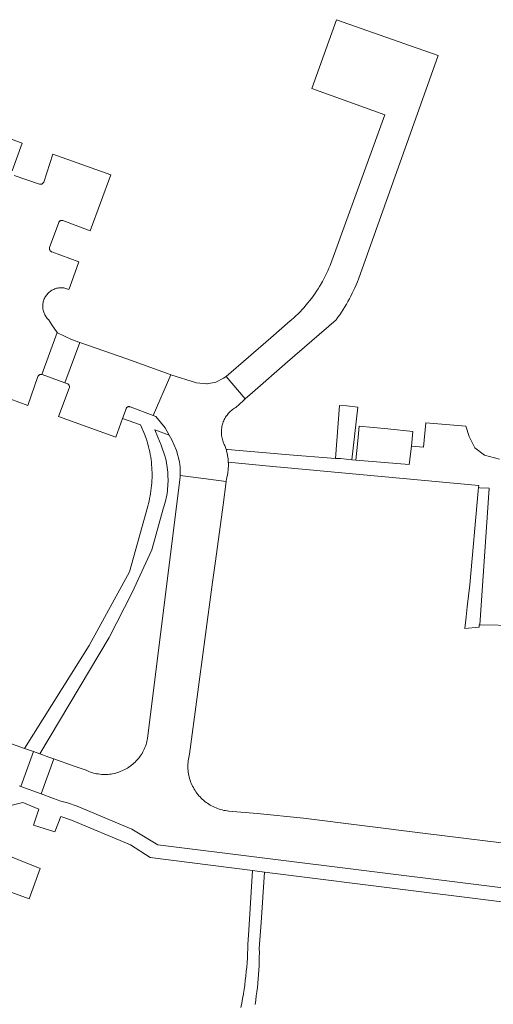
# Model space of a CAD drawing. Extents: x 146402 to 164798, y 455483 to 464134.
# Tile 402 of 575: x 158596 to 158660, y 461157 to 461291. Entities that reach past the tile are written whole.
import ezdxf

# ---------------------------------------------------------------- set-up
doc = ezdxf.new("R2010")
doc.units = 0
doc.header["$LTSCALE"] = 0.2
for name, color, linetype, lineweight in [('B-XX-VH-VERHARDING_BETONSTRAATSTEEN-GV', 252, 'CONTINUOUS', 18), ('B-XX-VH-VERHARDING_HALFVERHARDING-GV', 252, 'CONTINUOUS', 18), ('B-XX-VH-VERHARDING_STRAATBAKSTEEN-GV', 252, 'CONTINUOUS', 18), ('B-XX-VH-VERHARDING_TEGEL-GV', 252, 'CONTINUOUS', 18)]:
    doc.layers.add(name, color=color, linetype=linetype, lineweight=lineweight)

msp = doc.modelspace()

# ---------------------------------------------------------------- linework, layer by layer
at = {"layer": 'B-XX-VH-VERHARDING_BETONSTRAATSTEEN-GV'}
for points in [[(158594.634, 461270.15), (158595.971, 461273.868), (158588.508, 461276.633)], [(158589.37, 461241.082), (158596.75, 461238.404), (158598.092, 461242.289), (158598.111, 461242.333), (158598.14, 461242.385), (158598.177, 461242.433), (158598.219, 461242.476), (158598.267, 461242.513), (158598.319, 461242.543), (158598.375, 461242.566), (158598.433, 461242.582), (158598.493, 461242.589), (158598.553, 461242.589), (158598.613, 461242.58), (158600.718, 461248.252), (158599.97, 461249.283), (158599.53, 461250.008), (158599.462, 461250.075), (158599.366, 461250.179), (158599.277, 461250.288), (158599.193, 461250.403), (158599.116, 461250.521), (158599.046, 461250.644), (158598.984, 461250.771), (158598.928, 461250.901), (158598.88, 461251.034), (158598.839, 461251.17), (158598.806, 461251.307), (158598.781, 461251.446), (158598.764, 461251.587), (158598.754, 461251.728), (158598.753, 461251.87), (158598.76, 461252.011), (158598.775, 461252.152), (158598.797, 461252.291), (158598.828, 461252.429), (158598.866, 461252.565), (158598.912, 461252.699), (158598.965, 461252.83), (158599.026, 461252.958), (158599.094, 461253.082), (158599.169, 461253.202), (158599.25, 461253.318), (158599.338, 461253.429), (158599.432, 461253.535), (158599.532, 461253.635), (158599.637, 461253.729), (158599.747, 461253.818), (158599.863, 461253.9), (158599.983, 461253.975), (158600.106, 461254.044), (158600.234, 461254.105), (158600.365, 461254.159), (158600.498, 461254.205), (158600.634, 461254.245), (158600.772, 461254.276), (158600.912, 461254.299), (158601.052, 461254.315), (158601.194, 461254.322), (158601.335, 461254.321), (158601.476, 461254.313), (158601.617, 461254.296), (158601.756, 461254.272), (158602.305, 461254.088), (158602.465, 461254.536), (158603.637, 461257.814), (158599.969, 461259.184), (158599.958, 461259.188), (158599.9, 461259.216), (158599.847, 461259.25), (158599.799, 461259.29), (158599.756, 461259.337), (158599.719, 461259.388), (158599.689, 461259.444), (158599.666, 461259.503), (158599.651, 461259.564), (158599.644, 461259.627), (158599.644, 461259.69), (158599.653, 461259.753), (158600.908, 461263.165), (158600.922, 461263.195), (158600.952, 461263.246), (158600.989, 461263.292), (158601.032, 461263.333), (158601.08, 461263.368), (158601.133, 461263.397), (158601.188, 461263.418), (158601.246, 461263.431), (158601.305, 461263.436), (158601.365, 461263.434), (158601.423, 461263.423), (158601.48, 461263.405), (158605.184, 461262.028), (158607.981, 461269.582), (158600.12, 461272.403), (158598.878, 461268.619), (158598.85, 461268.566), (158598.815, 461268.513), (158598.772, 461268.465), (158598.725, 461268.423), (158598.672, 461268.387), (158598.615, 461268.358), (158598.555, 461268.337), (158598.493, 461268.323), (158598.43, 461268.317), (158598.366, 461268.319), (158598.303, 461268.329), (158594.904, 461269.528)], [(158663.443, 461178.878), (158650.575, 461180.472), (158634.053, 461182.549), (158627.795, 461183.172), (158623.941, 461183.504), (158623.922, 461183.506), (158623.702, 461183.531), (158623.483, 461183.565), (158623.266, 461183.606), (158623.05, 461183.655), (158622.836, 461183.712), (158622.624, 461183.777), (158622.415, 461183.849), (158622.209, 461183.929), (158622.005, 461184.016), (158621.805, 461184.111), (158621.609, 461184.212), (158621.416, 461184.321), (158621.227, 461184.437), (158621.043, 461184.559), (158620.863, 461184.688), (158620.688, 461184.823), (158620.517, 461184.965), (158620.353, 461185.112), (158620.193, 461185.266), (158620.039, 461185.425), (158619.891, 461185.59), (158619.749, 461185.759), (158619.614, 461185.934), (158619.484, 461186.114), (158619.362, 461186.298), (158619.246, 461186.487), (158619.137, 461186.679), (158619.035, 461186.876), (158618.94, 461187.076), (158618.852, 461187.279), (158618.772, 461187.485), (158618.699, 461187.694), (158618.634, 461187.906), (158618.577, 461188.119), (158618.527, 461188.335), (158618.486, 461188.552), (158618.452, 461188.771), (158618.426, 461188.991), (158618.408, 461189.212), (158618.398, 461189.433), (158618.396, 461189.654), (158618.402, 461189.875), (158618.415, 461190.096), (158618.437, 461190.316), (158618.467, 461190.536), (158618.505, 461190.754), (158618.551, 461190.97), (158618.604, 461191.185), (158621.75, 461214.474), (158622.133, 461217.305), (158623.168, 461224.965), (158623.589, 461228.082), (158620.508, 461228.494), (158617.357, 461228.916), (158617.349, 461228.748), (158612.941, 461193.311), (158612.905, 461193.13), (158612.856, 461192.918), (158612.8, 461192.709), (158612.735, 461192.501), (158612.663, 461192.297), (158612.584, 461192.094), (158612.497, 461191.896), (158612.402, 461191.7), (158612.301, 461191.508), (158612.192, 461191.32), (158612.077, 461191.136), (158611.955, 461190.956), (158611.827, 461190.781), (158611.692, 461190.611), (158611.551, 461190.446), (158611.404, 461190.286), (158611.251, 461190.131), (158611.093, 461189.983), (158610.929, 461189.84), (158610.76, 461189.704), (158610.587, 461189.573), (158610.408, 461189.45), (158610.225, 461189.333), (158610.038, 461189.223), (158609.847, 461189.119), (158609.652, 461189.023), (158609.454, 461188.934), (158609.253, 461188.853), (158609.049, 461188.779), (158608.842, 461188.712), (158608.633, 461188.653), (158608.422, 461188.602), (158608.209, 461188.559), (158607.995, 461188.523), (158607.78, 461188.496), (158607.564, 461188.476), (158607.347, 461188.464), (158607.13, 461188.461), (158606.913, 461188.465), (158606.696, 461188.478), (158606.48, 461188.498), (158606.264, 461188.526), (158606.05, 461188.563), (158605.838, 461188.607), (158605.627, 461188.658), (158605.418, 461188.718), (158605.212, 461188.785), (158605.008, 461188.86), (158604.807, 461188.942), (158604.609, 461189.032), (158603.672, 461189.377), (158603.003, 461189.569), (158600.23, 461190.559), (158598.532, 461185.828), (158600.216, 461185.212), (158601.203, 461184.855), (158602.083, 461184.609), (158603.413, 461184.159), (158610.789, 461181.045), (158614.351, 461178.96), (158670.478, 461171.956)], [(158595.554, 461186.917), (158595.8, 461186.827), (158597.478, 461191.546), (158596.266, 461191.981), (158591.724, 461193.612)], [(158591.041, 461173.753), (158596.918, 461171.614), (158598.393, 461175.715), (158592.33, 461178.157)]]:
    msp.add_lwpolyline(points, dxfattribs=at)
for points in [[(158600.746, 461248.213), (158600.718, 461248.252), (158598.613, 461242.58), (158598.671, 461242.564), (158601.746, 461241.458), (158603.779, 461246.91), (158602.64, 461247.31)], [(158610.119, 461244.682), (158603.779, 461246.91), (158601.746, 461241.458), (158602.101, 461241.33), (158602.155, 461241.298), (158602.204, 461241.26), (158602.248, 461241.215), (158602.286, 461241.166), (158602.317, 461241.111), (158602.341, 461241.054), (158602.358, 461240.993), (158602.367, 461240.931), (158602.367, 461240.869), (158602.36, 461240.807), (158602.345, 461240.746), (158600.9, 461236.898), (158608.633, 461234.092), (158609.552, 461236.648), (158610.022, 461237.955), (158610.03, 461237.977), (158610.055, 461238.028), (158610.087, 461238.076), (158610.125, 461238.119), (158610.168, 461238.156), (158610.217, 461238.187), (158610.269, 461238.211), (158610.324, 461238.227), (158610.381, 461238.236), (158610.439, 461238.236), (158610.496, 461238.229), (158610.551, 461238.214), (158610.604, 461238.191), (158613.7, 461237.045), (158616.072, 461242.556), (158616.006, 461242.577)], [(158619.579, 461241.461), (158616.072, 461242.556), (158613.7, 461237.045), (158614.048, 461236.916), (158615.315, 461235.354), (158615.866, 461234.384), (158616.232, 461233.738), (158616.862, 461232.297), (158617.243, 461230.772), (158617.332, 461230.047), (158617.364, 461229.318), (158617.36, 461229.117), (158617.357, 461228.916), (158620.508, 461228.494), (158623.589, 461228.082), (158623.643, 461228.478), (158623.656, 461228.576), (158623.686, 461228.698), (158623.714, 461228.821), (158623.74, 461228.944), (158623.764, 461229.068), (158623.786, 461229.192), (158623.805, 461229.317), (158623.822, 461229.441), (158623.837, 461229.566), (158623.843, 461229.626), (158623.85, 461229.692), (158623.861, 461229.817), (158623.869, 461229.943), (158623.875, 461230.069), (158623.879, 461230.194), (158623.881, 461230.32), (158623.881, 461230.446), (158623.878, 461230.572), (158623.873, 461230.698), (158623.866, 461230.825), (158623.857, 461230.951), (158623.845, 461231.077), (158623.832, 461231.203), (158623.816, 461231.329), (158623.797, 461231.455), (158623.777, 461231.58), (158623.754, 461231.705), (158623.729, 461231.829), (158623.702, 461231.953), (158623.673, 461232.076), (158623.642, 461232.199), (158623.608, 461232.321), (158623.572, 461232.443), (158623.48, 461232.719), (158623.381, 461232.992), (158623.313, 461233.128), (158623.242, 461233.288), (158623.177, 461233.452), (158623.12, 461233.619), (158623.071, 461233.788), (158623.03, 461233.959), (158622.996, 461234.132), (158622.97, 461234.306), (158622.952, 461234.481), (158622.942, 461234.657), (158622.94, 461234.833), (158622.947, 461235.009), (158622.961, 461235.185), (158622.983, 461235.359), (158623.013, 461235.533), (158623.05, 461235.705), (158623.096, 461235.875), (158623.133, 461235.995), (158623.192, 461236.161), (158623.258, 461236.324), (158623.332, 461236.484), (158623.412, 461236.641), (158623.5, 461236.793), (158623.595, 461236.942), (158623.696, 461237.086), (158623.803, 461237.225), (158623.917, 461237.36), (158624.037, 461237.489), (158624.163, 461237.612), (158624.294, 461237.73), (158624.43, 461237.841), (158624.571, 461237.946), (158624.717, 461238.045), (158624.867, 461238.137), (158625.874, 461239.016), (158626.175, 461239.279), (158623.559, 461242.291), (158623.237, 461242.065), (158622.163, 461241.557), (158620.997, 461241.333), (158620.95, 461241.33), (158620.902, 461241.328)], [(158645.445, 461235.217), (158641.607, 461235.598), (158641.391, 461233.609), (158641.131, 461231.008), (158648.369, 461230.387), (158648.659, 461232.889), (158648.856, 461234.879)], [(158657.758, 461227.286), (158657.711, 461226.837), (158656.553, 461214.109), (158656.205, 461211.163), (158656.06, 461209.811), (158655.866, 461208.209), (158657.809, 461208.409), (158657.813, 461208.719), (158657.904, 461208.717), (158659.202, 461227.201), (158657.938, 461227.267)], [(158598.359, 461191.23), (158597.478, 461191.546), (158595.8, 461186.827), (158598.532, 461185.828), (158600.23, 461190.559), (158599.597, 461190.785)]]:
    msp.add_lwpolyline(points, close=True, dxfattribs=at)
at = {"layer": 'B-XX-VH-VERHARDING_HALFVERHARDING-GV'}
msp.add_lwpolyline([(158627.484, 461157.326), (158627.577, 461157.905), (158627.662, 461158.484), (158627.739, 461159.065), (158627.808, 461159.647), (158627.869, 461160.23), (158627.922, 461160.814), (158627.967, 461161.398), (158628.004, 461161.983), (158628.033, 461162.568), (158628.054, 461163.154), (158628.068, 461163.74), (158628.073, 461164.326), (158628.07, 461164.911), (158628.07, 461164.914), (158628.312, 461168.431), (158628.779, 461175.223), (158627.126, 461175.465), (158626.634, 461167.378), (158626.517, 461165.458), (158626.502, 461164.852), (158626.479, 461164.238), (158626.448, 461163.625), (158626.41, 461163.012), (158626.363, 461162.399), (158626.308, 461161.787), (158626.245, 461161.176), (158626.174, 461160.566), (158626.096, 461159.957), (158626.009, 461159.348), (158625.924, 461158.805), (158625.915, 461158.741), (158625.812, 461158.136), (158625.702, 461157.531), (158625.584, 461156.928)], dxfattribs=at)
at = {"layer": 'B-XX-VH-VERHARDING_STRAATBAKSTEEN-GV'}
for points in [[(158648.517, 461287.074), (158638.508, 461290.593), (158635.177, 461281.292), (158645.069, 461277.707), (158637.699, 461257.456), (158637.642, 461257.315), (158637.491, 461256.951), (158637.332, 461256.591), (158637.166, 461256.234), (158636.993, 461255.88), (158636.813, 461255.53), (158636.625, 461255.184), (158636.499, 461254.96), (158636.431, 461254.841), (158636.229, 461254.503), (158636.021, 461254.168), (158635.806, 461253.838), (158635.584, 461253.513), (158635.356, 461253.192), (158635.121, 461252.876), (158634.88, 461252.564), (158634.633, 461252.258), (158634.379, 461251.956), (158634.12, 461251.66), (158633.854, 461251.369), (158633.583, 461251.084), (158633.306, 461250.804), (158633.023, 461250.53), (158632.735, 461250.261), (158632.441, 461249.999), (158632.24, 461249.824), (158629.631, 461247.56), (158623.559, 461242.291), (158626.175, 461239.279), (158627.166, 461240.144), (158631.904, 461244.282), (158638.451, 461249.999), (158638.702, 461250.336), (158638.946, 461250.678), (158639.183, 461251.024), (158639.414, 461251.375), (158639.638, 461251.73), (158639.856, 461252.089), (158640.066, 461252.452), (158640.27, 461252.82), (158640.466, 461253.191), (158640.655, 461253.566), (158640.838, 461253.944), (158641.013, 461254.326), (158641.18, 461254.711), (158641.341, 461255.099), (158641.494, 461255.491), (158652.298, 461285.744)], [(158639.929, 461238.354), (158638.943, 461238.38), (158638.393, 461231.225), (158639.058, 461231.196), (158640.61, 461231.053), (158641.382, 461238.16)]]:
    msp.add_lwpolyline(points, close=True, dxfattribs=at)
msp.add_lwpolyline([(158660.585, 461231.119), (158658.545, 461231.684), (158657.25, 461232.66), (158656.46, 461234.183), (158656.045, 461235.572), (158650.612, 461236.049), (158650.312, 461232.743), (158648.659, 461232.889), (158648.369, 461230.387), (158641.131, 461231.008), (158640.61, 461231.053), (158639.058, 461231.196), (158638.393, 461231.225), (158631.569, 461231.749), (158630.1, 461231.876), (158623.742, 461232.428), (158623.572, 461232.443), (158623.608, 461232.321), (158623.642, 461232.199), (158623.673, 461232.076), (158623.702, 461231.953), (158623.729, 461231.829), (158623.754, 461231.705), (158623.777, 461231.58), (158623.797, 461231.455), (158623.816, 461231.329), (158623.832, 461231.203), (158623.845, 461231.077), (158623.857, 461230.951), (158623.866, 461230.825), (158623.873, 461230.698), (158629.914, 461230.142), (158631.414, 461230.004), (158657.788, 461227.577), (158657.758, 461227.286), (158657.938, 461227.267), (158659.202, 461227.201), (158657.904, 461208.717), (158662.916, 461208.63)], dxfattribs=at)
at = {"layer": 'B-XX-VH-VERHARDING_TEGEL-GV'}
msp.add_lwpolyline([(158610.496, 461238.229), (158610.439, 461238.236), (158610.381, 461238.236), (158610.324, 461238.227), (158610.269, 461238.211), (158610.217, 461238.187), (158610.168, 461238.156), (158610.125, 461238.119), (158610.087, 461238.076), (158610.055, 461238.028), (158610.03, 461237.977), (158610.022, 461237.955), (158609.552, 461236.648), (158611.984, 461235.749), (158612.59, 461234.409), (158612.683, 461234.149), (158612.796, 461233.815), (158612.901, 461233.478), (158612.998, 461233.139), (158613.075, 461232.843), (158613.087, 461232.797), (158613.169, 461232.454), (158613.243, 461232.109), (158613.309, 461231.763), (158613.367, 461231.415), (158613.418, 461231.066), (158613.46, 461230.715), (158613.495, 461230.364), (158613.521, 461230.012), (158613.54, 461229.66), (158613.55, 461229.308), (158613.552, 461228.955), (158613.547, 461228.602), (158613.533, 461228.25), (158613.512, 461227.898), (158613.482, 461227.546), (158613.445, 461227.195), (158613.4, 461226.845), (158613.346, 461226.497), (158613.285, 461226.149), (158613.216, 461225.803), (158613.139, 461225.459), (158613.054, 461225.117), (158612.962, 461224.776), (158610.497, 461215.861), (158605.032, 461205.932), (158596.266, 461191.981), (158597.478, 461191.546), (158598.359, 461191.23), (158607.722, 461207.005), (158610.844, 461213.071), (158613.5, 461218.839), (158615.066, 461224.386), (158615.163, 461224.687), (158615.251, 461224.99), (158615.333, 461225.296), (158615.406, 461225.603), (158615.472, 461225.912), (158615.53, 461226.223), (158615.579, 461226.535), (158615.621, 461226.848), (158615.655, 461227.162), (158615.682, 461227.477), (158615.7, 461227.793), (158615.71, 461228.109), (158615.712, 461228.425), (158615.706, 461228.741), (158615.692, 461229.056), (158615.67, 461229.372), (158615.641, 461229.686), (158615.603, 461230), (158615.557, 461230.313), (158615.503, 461230.624), (158615.442, 461230.934), (158615.372, 461231.243), (158615.321, 461231.451), (158614.8, 461233.035), (158614.332, 461234.121), (158613.939, 461235.085), (158615.866, 461234.384), (158615.315, 461235.354), (158614.048, 461236.916), (158613.7, 461237.045), (158610.604, 461238.191), (158610.551, 461238.214)], close=True, dxfattribs=at)
for points in [[(158670.478, 461171.956), (158614.351, 461178.96), (158610.789, 461181.045), (158603.413, 461184.159), (158602.083, 461184.609), (158601.203, 461184.855), (158600.216, 461185.212), (158598.532, 461185.828), (158595.8, 461186.827), (158595.554, 461186.917)], [(158594.055, 461184.159), (158596.039, 461184.646), (158598.226, 461183.77), (158597.502, 461181.62), (158600.39, 461180.693), (158601.203, 461182.791), (158602.643, 461182.284), (158610.648, 461178.943), (158613.307, 461177.205), (158627.126, 461175.465), (158628.779, 461175.223), (158648.956, 461172.711), (158665.632, 461170.652)]]:
    msp.add_lwpolyline(points, dxfattribs=at)

doc.saveas('drawing.dxf')
